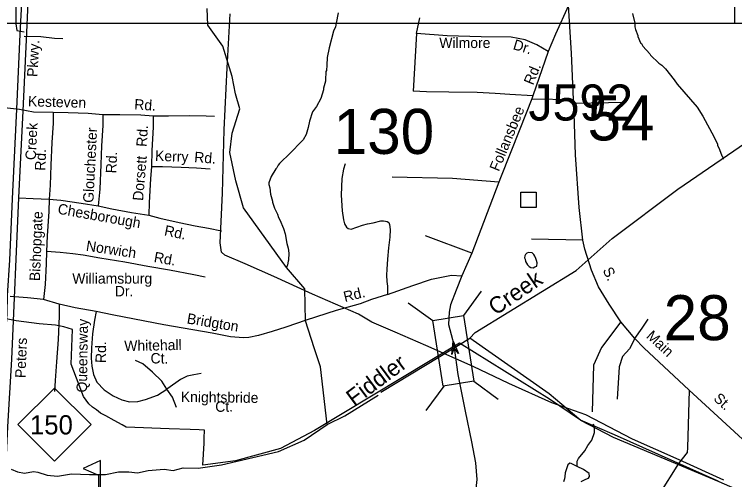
# Model space of a CAD drawing. Extents: x 1547597 to 1699558, y 810033 to 920809.
# Drawn here: x 1627167 to 1633721, y 827154 to 831387 of the extents above; entities that cross this region are included whole.
import ezdxf

# ---------------------------------------------------------------- set-up
doc = ezdxf.new("R2010")
doc.units = 0
for name, color, linetype in [('Exist Boundary Political City Limit New', 7, 'Continuous'), ('Exist Cultural Recreational Golf Course CELL', 7, 'Continuous'), ('Exist Hydrographic Creek Single Shore', 7, 'Continuous'), ('Exist Hydrographic Creek Single Shore Label', 7, 'Continuous'), ('Exist Hydrographic Misc Water Feature', 7, 'Continuous'), ('Exist Road Non-System Structure Non-Sys Other CELL', 7, 'Continuous'), ('Exist Road Non-System Structure Non-Sys Other Number Label', 7, 'Continuous'), ('Exist Road Non-System Type 51', 7, 'Continuous'), ('Exist Road Non-System Type 51 Label', 7, 'Continuous'), ('Exist Road Primary NC Divided Attributed', 7, 'Continuous'), ('Exist Road Primary NC Label', 7, 'Continuous'), ('Exist Road Primary NC Shield CELL', 7, 'Continuous'), ('Exist Road Primary NC Shield Number Label', 7, 'Continuous'), ('Exist Road Secondary Structure Standard Bridge Attributed CELL', 7, 'Continuous'), ('Exist Road Secondary Structure Standard Bridge CELL', 7, 'Continuous'), ('Exist Road Secondary Structure Standard Bridge Number Label', 7, 'Continuous'), ('Exist Road Secondary Type 51 Attributed', 7, 'Continuous'), ('Exist Utilities Electrical Transmission Line', 7, 'Continuous'), ('Map Preparation Boundary City Limit Buffer Line', 7, 'Continuous'), ('Map Preparation Inset Cut Line', 7, 'Continuous')]:
    doc.layers.add(name, color=color, linetype=linetype)

msp = doc.modelspace()

# ---------------------------------------------------------------- linework, layer by layer
at = {"layer": 'Exist Boundary Political City Limit New'}
msp.add_lwpolyline([(1633570.2, 827141), (1632628.5, 827562.2), (1632318.2, 827693.8), (1632036.3, 827884.5), (1631219, 828394.9), (1629897.8, 827599.7), (1629589.5, 827436.7), (1629178.7, 827325.6), (1628882.6, 827284.9), (1628892.4, 827486.4), (1628892.6, 827532.3), (1628895.7, 827604.1), (1628847.8, 827608.1), (1628767.7, 827609.3), (1628574.1, 827615.9), (1628182.4, 827632.3), (1628148.4, 827650.8), (1628073.8, 827690.4), (1627999.2, 827734.7), (1627950.3, 827758), (1627913, 827788.4), (1627878.1, 827814), (1627845.4, 827844.3), (1627796.5, 827909.7), (1627682.3, 828203.6), (1627695.5, 828520.5), (1627617, 828544.1), (1627540.1, 828558.1), (1627393.1, 828571.1), (1627182.8, 828599.2), (1627030.4, 828629.9)], dxfattribs=at)
at = {"layer": 'Exist Cultural Recreational Golf Course CELL'}
msp.add_lwpolyline([(1627950.8, 827015.2), (1627950.8, 827329.1), (1627792.3, 827255.7), (1627932.4, 827194.1), (1627932.4, 827015.2)], dxfattribs=at)
at = {"layer": 'Exist Hydrographic Creek Single Shore'}
for points in [[(1630012, 827654.3), (1629951.1, 828181.5), (1629895.2, 828351.8), (1629817.1, 828599.9), (1629809.2, 828891.1), (1629642.4, 829084.8), (1629250.9, 829628), (1629182.1, 829873.9), (1629128.1, 830129.6), (1629147.7, 830306.7), (1629217.7, 830528.4), (1629177.8, 830663.8), (1629147.7, 830823), (1629064.1, 831099.2), (1628926.6, 831290.6), (1628919.6, 831439.9)], [(1631311.2, 828442.3), (1631358.7, 828491.5), (1632279.8, 829058.1), (1632607.9, 829346.8), (1633204.9, 829797.5), (1633936.8, 830298.1), (1634109.5, 830382.1), (1634189.2, 830416.7), (1634291.8, 830452.2), (1634334.5, 830465.3), (1634698.9, 830647)], [(1630500.5, 827950.5), (1631168.9, 828353.4), (1631311.2, 828442.3)], [(1639509.9, 826511.7), (1638485.9, 826598.2), (1636671.9, 826897.5), (1636355.9, 826982.7), (1636122.9, 826967.8), (1635619.9, 826735.1), (1635191.7, 826589.7), (1634943.5, 826592.9), (1634837.4, 826560.6), (1634767, 826540.3), (1634660.4, 826629.5), (1634553.8, 826717), (1634345.4, 826790.2), (1633940.4, 826974.9), (1633579.9, 827134.2), (1632619.9, 827537.9), (1632321.8, 827691.7), (1632032.8, 827933.8), (1631311.2, 828442.3)], [(1630012, 827654.3), (1630173, 827733.8), (1630478.5, 827921.2)], [(1627136.1, 827249.2), (1627194.8, 827225.9), (1627257.9, 827212.6), (1627339.9, 827228.2), (1627379.8, 827222.6), (1627465.1, 827192.7), (1627559.2, 827183.9), (1627687.7, 827207.1), (1627851.6, 827199.4), (1627994.5, 827199.4), (1628115.2, 827223.7), (1628209.3, 827223.7), (1628288, 827216), (1628384.3, 827237), (1628530.5, 827249.2), (1628610.3, 827238.1), (1628703.3, 827260.3), (1628839.5, 827258.1), (1629052.3, 827287.3), (1629570.5, 827409.2), (1629804, 827511.3), (1630012, 827654.3)]]:
    msp.add_lwpolyline(points, dxfattribs=at)
at = {"layer": 'Exist Hydrographic Misc Water Feature'}
for points in [[(1630113.2, 831402.4), (1630096, 831306.7), (1630087.5, 831274.8), (1630071, 831235.1), (1630031, 831083.7), (1630013.8, 830995.9), (1630010.8, 830924), (1630006.1, 830876.1), (1630002, 830868.1), (1630001.6, 830836.1), (1629997.4, 830820.2), (1629996.8, 830780.2), (1629979.9, 830716.5), (1629979.7, 830700.5), (1629954.7, 830620.8), (1629915.7, 830549.4), (1629881.1, 830501.9), (1629851.9, 830414.3), (1629841.1, 830358.5), (1629822.2, 830294.7), (1629793.6, 830247.2), (1629779.5, 830231.4), (1629678.1, 830126.8), (1629578.8, 830030.2), (1629566.6, 830014.4), (1629554.2, 829990.6), (1629546.1, 829982.7), (1629503.3, 829911.3), (1629482.5, 829855.6), (1629482.3, 829839.6), (1629491.8, 829807.5), (1629497, 829751.5), (1629516.2, 829687.2), (1629516.1, 829679.2), (1629535.3, 829622.9), (1629560.5, 829570.6), (1629570.1, 829540.5), (1629583.8, 829518.3), (1629614.7, 829437.9), (1629630, 829389.7), (1629646.8, 829301.5), (1629658.3, 829261.3), (1629663.6, 829213.2), (1629660.8, 829149.3), (1629656.7, 829141.4), (1629652.1, 829109.4), (1629642.4, 829084.8)], [(1632791.4, 831394.3), (1632812.8, 831306.2), (1632814.6, 831274.2), (1632820.4, 831250.1), (1632841.9, 831194), (1632841.9, 831186), (1632865.5, 831129.9), (1632873.4, 831121.8), (1632887.3, 831097.7), (1632950.7, 831027.2), (1632956.7, 831017.2), (1633032, 830944.7), (1633059.9, 830924.5), (1633091.6, 830892.2), (1633170.8, 830791.7), (1633198.5, 830751.5), (1633380.8, 830542.2), (1633432.3, 830461.8), (1633534.8, 830269.1), (1633564.3, 830204.9), (1633564.2, 830196.9), (1633583.9, 830156.8), (1633605.6, 830100.7), (1633611.5, 830092.7), (1633615.4, 830076.6), (1633621.3, 830070.6)], [(1631845.7, 829219.7), (1631831.1, 829214.2), (1631817.8, 829203), (1631813, 829190.5), (1631810.5, 829172.4), (1631813.9, 829159.2), (1631818.3, 829139.9), (1631828.2, 829122.6), (1631837.4, 829108.6), (1631851.6, 829093), (1631867.9, 829084.4), (1631888.2, 829082.2), (1631902.5, 829090.2), (1631922.4, 829096.2), (1631923.9, 829126), (1631918, 829146.8), (1631911, 829167), (1631903.6, 829185.9), (1631893.2, 829202.4), (1631878.3, 829218.6), (1631845.7, 829219.7)], [(1632287.1, 827274.3), (1632287.4, 827321.3), (1632301.5, 827345.2), (1632357.9, 827416.7), (1632386.3, 827464.4), (1632422.6, 827512.1), (1632445.1, 827583.9), (1632445.4, 827623.8), (1632437.6, 827657.9)], [(1632287.1, 827274.3), (1632232.3, 827301), (1632221.9, 827302.2), (1632202.8, 827287.8), (1632193.1, 827259.6), (1632179.9, 827214.8), (1632175.4, 827183.4), (1632173, 827160.4), (1632165.4, 827134.3)], [(1632325.6, 827135.4), (1632367.8, 827158.9), (1632392, 827167), (1632400.5, 827181.5), (1632396.7, 827208.8), (1632344.7, 827246.1), (1632287.1, 827274.3)]]:
    msp.add_lwpolyline(points, dxfattribs=at)
at = {"layer": 'Exist Road Non-System Structure Non-Sys Other CELL'}
msp.add_lwpolyline([(1631776.3, 829769.2), (1631915.3, 829769.2), (1631915.3, 829630.1), (1631776.3, 829630.1)], close=True, dxfattribs=at)
at = {"layer": 'Exist Road Non-System Type 51'}
msp.add_line((1627575.4, 828749.7), (1627430.2, 828793.9), dxfattribs=at)
for points in [[(1627182.9, 831579.4), (1627180.3, 831411.8), (1627180.3, 831300), (1627189.7, 831239.9), (1627255.5, 831229)], [(1632210.3, 831467.1), (1632092.7, 831207.5), (1632025.4, 831049)], [(1632256.2, 830612.9), (1632236.2, 831033.4), (1632210.3, 831467.1)], [(1630826.9, 831212.4), (1630855.7, 831356.7)], [(1627606.2, 831165.8), (1627530.2, 831169), (1627408.7, 831184.6), (1627254.8, 831185)], [(1630826.9, 831212.4), (1630795.4, 830687.7)], [(1632025.4, 831049), (1631922.1, 831109.1), (1631814.1, 831157.2), (1631686.8, 831178.8), (1631415.4, 831183.6), (1631105.5, 831193.2), (1630826.9, 831212.4)], [(1632025.4, 831049), (1631883.7, 830645.1)], [(1631883.7, 830645.1), (1631674.5, 830659.7), (1631542.8, 830667.7), (1631376.9, 830676.5), (1631119.3, 830680.6), (1630917.4, 830683.9), (1630795.4, 830687.7)], [(1631874.3, 830620.1), (1631766.2, 830343.7), (1631590.9, 829899.1), (1631574.1, 829860.6)], [(1631883.7, 830645.1), (1631874.3, 830620.1)], [(1631874.3, 830620.1), (1632256.2, 830612.9)], [(1632257.6, 830580.4), (1632256.2, 830612.9)], [(1632257.6, 830580.4), (1632731.7, 830589.9)], [(1627213.6, 830522.1), (1627048.5, 830540.2), (1626960.3, 830558.8)], [(1627520, 830495.4), (1627340.3, 830498.2), (1627213.6, 830522.1)], [(1632338.6, 829332.5), (1632307.6, 829628.9), (1632274.2, 830110.5), (1632257.6, 830580.4)], [(1627520, 830495.4), (1627520.6, 830397.5), (1627507.8, 830221.9), (1627498.8, 830016.2), (1627491.9, 829834.2), (1627483.9, 829704.5)], [(1627971.2, 830474.6), (1627837.5, 830484.7), (1627655.7, 830491.4), (1627520, 830495.4)], [(1627971.2, 830474.6), (1627971.8, 830376.8), (1627960.8, 830191.1), (1627952.4, 830021.4), (1627945, 829795.6), (1627930.5, 829645.8)], [(1628430.6, 830461.9), (1628316.9, 830469.6), (1628125, 830472.5), (1627971.2, 830474.6)], [(1628430.6, 830461.9), (1628430.9, 830359.9), (1628417.8, 830150.2), (1628413.5, 830004.4)], [(1628987.8, 830457.6), (1628912, 830460.8), (1628762.2, 830463), (1628568.4, 830461.7), (1628430.6, 830461.9)], [(1628413.5, 830004.4), (1628403.8, 829890.5), (1628392.6, 829676.8), (1628388.9, 829561.1)], [(1628413.5, 830004.4), (1628513.5, 830003), (1628685.2, 829996.3), (1628825, 829992.3), (1628948.7, 829982.3)], [(1630178.1, 830028), (1630163.3, 829978.3), (1630145.9, 829892.6), (1630139.7, 829742.7), (1630149.6, 829598.8), (1630160.3, 829516.5), (1630171.8, 829480.5), (1630189.2, 829452.1), (1630204.9, 829438), (1630232.9, 829433.6), (1630283, 829450.8), (1630335.5, 829469.9), (1630381.5, 829481.2), (1630431.7, 829489.5), (1630502.5, 829508.4), (1630526.5, 829508.2), (1630544.5, 829505.8), (1630560.4, 829501.7), (1630574.3, 829493.4), (1630579.9, 829475.3), (1630585.2, 829429.1), (1630582.1, 829359.1), (1630572.6, 829261.5), (1630562.9, 829159.6), (1630555.5, 829069.7), (1630554.6, 829015.7), (1630556, 828957.1), (1630560.9, 828913.5), (1630560.9, 828837.3)], [(1631574.1, 829860.6), (1631153.7, 829894.3), (1630603.7, 829906.3)], [(1631574.1, 829860.6), (1631329.2, 829215.5)], [(1627208.1, 829719.1), (1627336.2, 829712.7), (1627483.9, 829704.5)], [(1627483.9, 829704.5), (1627480.2, 829592.7), (1627465, 829373.1), (1627458.8, 829229.1)], [(1627483.9, 829704.5), (1627589.8, 829696.9), (1627773.2, 829670.2), (1627930.5, 829645.8)], [(1627930.5, 829645.8), (1628054, 829618.1), (1628233.3, 829585.4), (1628388.9, 829561.1)], [(1628388.9, 829561.1), (1628490.3, 829531.6), (1628667.5, 829495), (1628810.9, 829462.8), (1628932.4, 829443), (1629051.9, 829417.1)], [(1631329.2, 829215.5), (1630909.1, 829372.9)], [(1632338.6, 829332.5), (1631874, 829342.1)], [(1632685.5, 828590), (1632579.2, 828750.8), (1632483.9, 828908.2), (1632419.6, 829058.4), (1632357.6, 829251.5), (1632338.6, 829332.5)], [(1627458.8, 829229.1), (1627457.2, 829117.3), (1627446.2, 828929.6), (1627430.2, 828793.9)], [(1628901.7, 828995.7), (1628800.1, 829017.2), (1628577, 829058.6), (1628379.8, 829093.6), (1628172.5, 829132.6), (1627943.3, 829167.9), (1627793.9, 829196.1), (1627698.1, 829207.7), (1627582.5, 829221.4), (1627458.8, 829229.1)], [(1631329.2, 829215.5), (1631238.2, 829008)], [(1630560.9, 828837.3), (1630791.4, 828921.4), (1630962, 828979.1), (1631144.5, 829012.8), (1631238.2, 829008)], [(1631238.2, 829008), (1631187.7, 828878.2), (1631134.9, 828743.6), (1631122.9, 828678.7), (1631118.1, 828565.7), (1631152.5, 828430.2), (1631168.9, 828353.4)], [(1627430.2, 828793.9), (1627286.6, 828808), (1627129, 828820.4)], [(1630560.9, 828837.3), (1630416.8, 828791.7), (1630312.9, 828754), (1630093.8, 828694), (1629820.8, 828604.3), (1629636, 828541), (1629511.6, 828500.9), (1629389, 828464.8), (1629300.9, 828446.1), (1629250.9, 828445), (1629133.2, 828452.6), (1628965.8, 828487.2), (1628702.8, 828532.5), (1628528.1, 828562.7), (1628258.6, 828613.6), (1628055.3, 828652.7), (1627910, 828684.7)], [(1627575.4, 828749.7), (1627573.8, 828639.9), (1627564.5, 828430.1), (1627549.3, 828224.5), (1627536.9, 828056.7), (1627531.3, 827957)], [(1627910, 828684.7), (1627720.6, 828717.5), (1627575.4, 828749.7)], [(1627910, 828684.7), (1627894.8, 828605.1), (1627878.9, 828481.4), (1627866.9, 828353.6), (1627865.6, 828257.7), (1627870.5, 828187.6), (1627887.2, 828111.4), (1627918.2, 828041.2), (1627983, 827972.2), (1628064.1, 827914.9), (1628145.4, 827879.9), (1628213.1, 827862.7), (1628289, 827863.5), (1628361.2, 827882.5), (1628467.9, 827920.9), (1628554.4, 827977.6)], [(1632685.5, 828590), (1632509.2, 828356.3), (1632437.7, 828194.2), (1632423.4, 827769.8)], [(1632814.2, 828437.4), (1632685.5, 828590)], [(1632814.2, 828437.4), (1632880.9, 828532.8), (1632933.3, 828613.8)], [(1632814.2, 828437.4), (1632764.1, 828344.4), (1632699.8, 828275.3), (1632671.2, 828179.9), (1632652.1, 827886.6)], [(1633307.2, 827968.9), (1632895.2, 828353.9), (1632814.2, 828437.4)], [(1628554.4, 827977.6), (1628507.7, 828050.2), (1628423.1, 828131.4), (1628334.2, 828208.8), (1628268.8, 828237.8)], [(1628866.3, 828118.8), (1628800.2, 828105.9), (1628738.1, 828094.8), (1628679.7, 828063.7), (1628635.2, 828034.4), (1628554.4, 827977.6)], [(1628641.9, 827810.4), (1628605.4, 827902.9), (1628554.4, 827977.6)], [(1633307.2, 827968.9), (1633292.9, 827444.3), (1633288.1, 827401.4), (1633211.9, 827301.3), (1633030.8, 827015.2)], [(1633792.2, 827522.6), (1633307.2, 827968.9)]]:
    msp.add_lwpolyline(points, dxfattribs=at)
at = {"layer": 'Exist Road Primary NC Divided Attributed'}
for points in [[(1627405.2, 835113.5), (1627343.2, 833839.2), (1627307.8, 833121.5), (1627285.6, 832663), (1627261.3, 832116.9), (1627250.2, 831901), (1627233.6, 831553.2), (1627217, 831208.7), (1627184.8, 830524.3), (1627170.4, 830211.9), (1627147.2, 829708), (1627121.7, 829152), (1627102.3, 828828), (1627099, 828666.9), (1627086.8, 828465.9), (1627078, 828272), (1627056.4, 827891), (1627047.5, 827666.7), (1627039.2, 827471.3), (1627021.5, 827250.3)], [(1627088.5, 827252), (1627105.7, 827635.2), (1627143.3, 828251), (1627208.1, 829719.1), (1627245.8, 830508.8), (1627279, 831223.1), (1627289, 831430.3), (1627305.6, 831909.8), (1627353.2, 832656.3), (1627363.2, 832993), (1627385.3, 833479.3), (1627404.2, 833829.5), (1627466.7, 835058.6)]]:
    msp.add_lwpolyline(points, dxfattribs=at)
at = {"layer": 'Exist Road Primary NC Shield CELL'}
msp.add_lwpolyline([(1627199.1, 827654.4), (1627532.1, 827987.4), (1627865.1, 827654.4), (1627532.1, 827321.4)], close=True, dxfattribs=at)
at = {"layer": 'Exist Road Secondary Structure Standard Bridge Attributed CELL'}
msp.add_lwpolyline([(1631146.7, 828292.3), (1631159.4, 828413.6), (1631209, 828302.2), (1631168.9, 828353.4)], close=True, dxfattribs=at)
at = {"layer": 'Exist Road Secondary Structure Standard Bridge CELL'}
for p, q in [((1631415.2, 828869), (1631253.1, 828645.7)), ((1630750.9, 828763.4), (1630974.2, 828601.3)), ((1631346.7, 828048.5), (1631570, 827886.4)), ((1631074.1, 828005.2), (1630912, 827781.8))]:
    msp.add_line(p, q, dxfattribs=at)
msp.add_lwpolyline([(1631253.1, 828645.7), (1631348, 828048.7), (1631069.1, 828004.4), (1630974.2, 828601.3)], close=True, dxfattribs=at)
at = {"layer": 'Exist Road Secondary Type 51 Attributed'}
msp.add_lwpolyline([(1631168.9, 828353.4), (1631202.5, 828109.4), (1631270.2, 827776.2), (1631327.2, 827497.8), (1631361.9, 827305.1), (1631374.1, 827155.9), (1631358.4, 826988.6), (1631339.3, 826757.7), (1631323.7, 826502.5), (1631313.2, 826390.7), (1631317.2, 826261.2)], dxfattribs=at)
at = {"layer": 'Exist Utilities Electrical Transmission Line'}
msp.add_lwpolyline([(1633621.7, 827149.8), (1633216.4, 827333.2), (1632791, 827520.5), (1632366.1, 827744.1), (1632057.7, 827852), (1631666.3, 828029), (1631340.5, 828183.3), (1630911.1, 828374.7), (1630633, 828494.4), (1630418.6, 828586.3), (1630299, 828658.4), (1629880.3, 828842.8), (1629527.1, 829002.1), (1629267.1, 829116), (1629082.6, 829195), (1629051, 829223.4), (1629038.3, 829307.6), (1629061.5, 829760.9), (1629074.6, 830336.4), (1629103.4, 830901.7), (1629131.2, 831393)], dxfattribs=at)
at = {"layer": 'Map Preparation Boundary City Limit Buffer Line'}
msp.add_lwpolyline([(1633570.2, 827141), (1632628.5, 827562.2), (1632318.2, 827693.8), (1632036.3, 827884.5), (1631219, 828394.9), (1629897.8, 827599.7), (1629589.5, 827436.7), (1629178.7, 827325.6), (1628882.6, 827284.9), (1628892.4, 827486.4), (1628892.6, 827532.3), (1628895.7, 827604.1), (1628847.8, 827608.1), (1628767.7, 827609.3), (1628574.1, 827615.9), (1628182.4, 827632.3), (1628148.4, 827650.8), (1628073.8, 827690.4), (1627999.2, 827734.7), (1627950.3, 827758), (1627913, 827788.4), (1627878.1, 827814), (1627845.4, 827844.3), (1627796.5, 827909.7), (1627682.3, 828203.6), (1627695.5, 828520.5), (1627617, 828544.1), (1627540.1, 828558.1), (1627393.1, 828571.1), (1627182.8, 828599.2), (1627030.4, 828629.9)], dxfattribs=at)
at = {"layer": 'Map Preparation Inset Cut Line'}
for points in [[(1633724, 874749.3), (1571208, 874749.3), (1571208, 831307.2), (1633724, 831307.2)], [(1575502.6, 831307.2), (1641328.6, 831307.2), (1641328.6, 811336.3), (1575502.6, 811336.3)]]:
    msp.add_lwpolyline(points, close=True, dxfattribs=at)

# ---------------------------------------------------------------- texts
at = {"layer": 'Exist Hydrographic Creek Single Shore Label'}
for s, rotation, p in [('Creek', 34.40075, (1631546.2, 828643.2)), ('Fiddler', 36.53235, (1630257.2, 827817.2))]:
    msp.add_text(s, height=150, rotation=rotation, dxfattribs=at).set_placement(p)
at = {"layer": 'Exist Road Non-System Structure Non-Sys Other Number Label'}
msp.add_text('J592', height=328.08, dxfattribs=at).set_placement((1631845.8, 830421.5))
at = {"layer": 'Exist Road Non-System Type 51 Label'}
for s, rotation, p in [('Wilmore', 0.02106, (1631033.4, 831081.1)), ('Dr.', 343.13985, (1631697.9, 831072.1)), ('Rd.', 67.58271, (1631886.5, 830738.1)), ('Kesteven', 358.33098, (1627288.8, 830551.4)), ('Rd.', 356.12086, (1628255, 830523.1)), ('Follansbee', 67.59097, (1631574.8, 829952.2)), ('Glouchester', 87.15041, (1627885.7, 829670.9)), ('Rd.', 86.43606, (1628370.4, 830179.8)), ('Rd.', 87.50168, (1627447.2, 829962.9)), ('Rd.', 87.15041, (1628092.7, 829939.2)), ('Kerry', 357.77063, (1628445.3, 830054.9)), ('Rd.', 355.4178, (1628800.5, 830043.6)), ('Dorsett', 85.12353, (1628337.1, 829688)), ('Chesborough', 349.9215, (1627555.7, 829574.5)), ('Bishopgate', 87.56485, (1627398.1, 828959.1)), ('Rd.', 348.32344, (1628524.9, 829377.2)), ('Norwich', 351.25236, (1627814.1, 829237.5)), ('Rd.', 349.92987, (1628431.1, 829134.5)), ('S.', 296.29987, (1632518.1, 829059.4)), ('Williamsburg', 359.96618, (1627693.4, 828937.4)), ('Dr.', 0.02923, (1628080.4, 828821.5)), ('Rd.', 14.12857, (1630174.7, 828769.1)), ('Queensway', 89.19578, (1627826.8, 827945.8)), ('Bridgton', 350.70761, (1628731.5, 828575.4)), ('Main', 316.97431, (1632910.8, 828451.4)), ('Whitehall', 1.14439, (1628167.3, 828323.4)), ('Rd.', 89.19578, (1627999.2, 828214.3)), ('Ct.', 359.70892, (1628405.3, 828210.9)), ('Knightsbride', 359.23774, (1628680.8, 827860.6)), ('St.', 317.14114, (1633522.7, 827882.8)), ('Ct.', 0.51215, (1628994.8, 827770.1))]:
    msp.add_text(s, height=95, rotation=rotation, dxfattribs=at).set_placement(p)
at = {"layer": 'Exist Road Primary NC Label'}
for s, rotation, p in [('Pkwy.', 86.69846, (1627375.7, 830815.6)), ('Creek', 87.15705, (1627360.6, 830059.5)), ('Peters', 87.85016, (1627267.8, 828076.4))]:
    msp.add_text(s, height=95, rotation=rotation, dxfattribs=at).set_placement(p)
at = {"layer": 'Exist Road Primary NC Shield Number Label'}
msp.add_text('150', height=175, dxfattribs=at).set_placement((1627308.2, 827564.7))
at = {"layer": 'Exist Road Secondary Structure Standard Bridge Number Label'}
for s, p in [('54', (1632382.6, 830240.5)), ('130', (1630072.3, 830117.6)), ('28', (1633075.4, 828422.4))]:
    msp.add_text(s, height=410.1, dxfattribs=at).set_placement(p)

doc.saveas('drawing.dxf')
